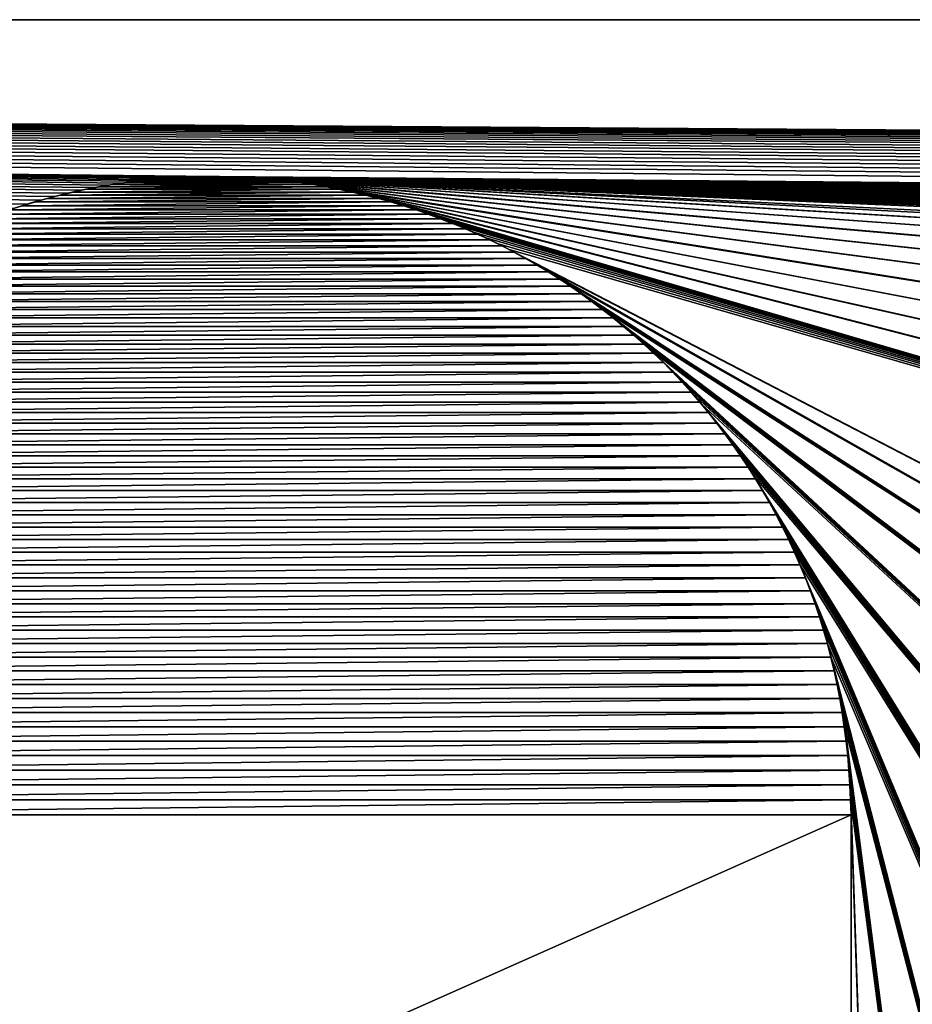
# Model space of a CAD drawing. Header units: metres. Extents: x -205 to 205, y -104 to 104.
# Tile 580 of 656: x -67 to -59, y 66 to 75. Entities that reach past the tile are written whole.
import ezdxf

# ---------------------------------------------------------------- set-up
doc = ezdxf.new("R2010")
doc.units = ezdxf.units.M
doc.layers.add('solid_01_2-CONSUMER_EHM_BOX_SW0001', color=7, linetype='CONTINUOUS')

msp = doc.modelspace()

# ---------------------------------------------------------------- linework, layer by layer
at = {"layer": 'solid_01_2-CONSUMER_EHM_BOX_SW0001'}
for points in [[(-200.010849, -74.958488), (-200.010773, 75.041512), (-0.010778, 75.04142)], [(-0.010849, -74.95858), (-200.010849, -74.958488), (-0.010778, 75.04142)], [(-0.010778, 75.04142, 1.5), (-0.010778, 75.04142), (-200.010773, 75.041512)], [(-0.010778, 75.04142, 1.5), (-200.010773, 75.041512), (-200.010773, 75.041512, 1.5)], [(-0.092699, 73.660339, 1.5), (-0.010778, 75.04142, 1.5), (-200.010773, 75.041512, 1.5)], [(-65.592697, 73.66037, 1.5), (-65.472809, 73.660767, 1.5), (-200.010773, 75.041512, 1.5)], [(-65.712799, 73.657394, 1.5), (-65.592697, 73.66037, 1.5), (-200.010773, 75.041512, 1.5)], [(-65.833015, 73.651825, 1.5), (-65.712799, 73.657394, 1.5), (-200.010773, 75.041512, 1.5)], [(-65.953247, 73.643661, 1.5), (-65.833015, 73.651825, 1.5), (-200.010773, 75.041512, 1.5)], [(-66.073395, 73.632919, 1.5), (-65.953247, 73.643661, 1.5), (-200.010773, 75.041512, 1.5)], [(-66.193352, 73.619576, 1.5), (-66.073395, 73.632919, 1.5), (-200.010773, 75.041512, 1.5)], [(-66.313034, 73.603653, 1.5), (-66.193352, 73.619576, 1.5), (-200.010773, 75.041512, 1.5)], [(-66.432327, 73.585129, 1.5), (-66.313034, 73.603653, 1.5), (-200.010773, 75.041512, 1.5)], [(-66.551147, 73.564018, 1.5), (-66.432327, 73.585129, 1.5), (-200.010773, 75.041512, 1.5)], [(-66.669388, 73.540306, 1.5), (-66.551147, 73.564018, 1.5), (-200.010773, 75.041512, 1.5)], [(-66.786957, 73.514008, 1.5), (-66.669388, 73.540306, 1.5), (-200.010773, 75.041512, 1.5)], [(-66.904366, 73.484962, 1.5), (-66.786957, 73.514008, 1.5), (-200.010773, 75.041512, 1.5)], [(-67.022049, 73.453064, 1.5), (-66.904366, 73.484962, 1.5), (-200.010773, 75.041512, 1.5)], [(-67.13974, 73.418419, 1.5), (-67.022049, 73.453064, 1.5), (-200.010773, 75.041512, 1.5)], [(-67.257187, 73.381111, 1.5), (-67.13974, 73.418419, 1.5), (-200.010773, 75.041512, 1.5)], [(-0.212802, 73.657364, 1.5), (-0.092699, 73.660339, 1.5), (-200.010773, 75.041512, 1.5)], [(-0.333018, 73.651794, 1.5), (-0.212802, 73.657364, 1.5), (-200.010773, 75.041512, 1.5)], [(-0.453247, 73.643631, 1.5), (-0.333018, 73.651794, 1.5), (-200.010773, 75.041512, 1.5)], [(-0.573391, 73.632889, 1.5), (-0.453247, 73.643631, 1.5), (-200.010773, 75.041512, 1.5)], [(-0.693352, 73.619545, 1.5), (-0.573391, 73.632889, 1.5), (-200.010773, 75.041512, 1.5)], [(-0.813032, 73.603622, 1.5), (-0.693352, 73.619545, 1.5), (-200.010773, 75.041512, 1.5)], [(-0.93233, 73.585098, 1.5), (-0.813032, 73.603622, 1.5), (-200.010773, 75.041512, 1.5)], [(-1.051149, 73.563988, 1.5), (-0.93233, 73.585098, 1.5), (-200.010773, 75.041512, 1.5)], [(-1.169391, 73.540276, 1.5), (-1.051149, 73.563988, 1.5), (-200.010773, 75.041512, 1.5)], [(-1.286956, 73.513977, 1.5), (-1.169391, 73.540276, 1.5), (-200.010773, 75.041512, 1.5)], [(-1.404369, 73.484924, 1.5), (-1.286956, 73.513977, 1.5), (-200.010773, 75.041512, 1.5)], [(-1.522048, 73.453033, 1.5), (-1.404369, 73.484924, 1.5), (-200.010773, 75.041512, 1.5)], [(-1.639738, 73.418388, 1.5), (-1.522048, 73.453033, 1.5), (-200.010773, 75.041512, 1.5)], [(-1.757186, 73.381081, 1.5), (-1.639738, 73.418388, 1.5), (-200.010773, 75.041512, 1.5)], [(-1.874135, 73.341225, 1.5), (-1.757186, 73.381081, 1.5), (-200.010773, 75.041512, 1.5)], [(-1.99033, 73.298897, 1.5), (-1.874135, 73.341225, 1.5), (-200.010773, 75.041512, 1.5)], [(-2.105517, 73.254196, 1.5), (-1.99033, 73.298897, 1.5), (-200.010773, 75.041512, 1.5)], [(-2.21944, 73.207222, 1.5), (-2.105517, 73.254196, 1.5), (-200.010773, 75.041512, 1.5)], [(-2.331845, 73.158073, 1.5), (-2.21944, 73.207222, 1.5), (-200.010773, 75.041512, 1.5)], [(-2.442476, 73.106827, 1.5), (-2.331845, 73.158073, 1.5), (-200.010773, 75.041512, 1.5)], [(-2.442476, 73.106827, 1.5), (-200.010773, 75.041512, 1.5), (-65.472809, 73.660767, 1.5)], [(-66.390846, 73.590034, 1.571667), (-66.313034, 73.603653, 1.5), (-66.432327, 73.585129, 1.5)], [(-66.390846, 73.590034, 1.571667), (-66.273384, 73.60746, 1.571667), (-66.313034, 73.603653, 1.5)], [(-66.390846, 73.590034, 1.571667), (-64.748177, 73.60746, 1.571667), (-66.273384, 73.60746, 1.571667)], [(-66.390846, 73.590034, 1.571667), (-64.630707, 73.590034, 1.571667), (-64.748177, 73.60746, 1.571667)], [(-66.273384, 73.60746, 1.571667), (-66.193352, 73.619576, 1.5), (-66.313034, 73.603653, 1.5)], [(-66.273384, 73.60746, 1.571667), (-66.155663, 73.622482, 1.571667), (-66.193352, 73.619576, 1.5)], [(-66.273384, 73.60746, 1.571667), (-64.865898, 73.622482, 1.571667), (-66.155663, 73.622482, 1.571667)], [(-66.273384, 73.60746, 1.571667), (-64.748177, 73.60746, 1.571667), (-64.865898, 73.622482, 1.571667)], [(-66.155663, 73.622482, 1.571667), (-66.073395, 73.632919, 1.5), (-66.193352, 73.619576, 1.5)], [(-66.155663, 73.622482, 1.571667), (-66.037842, 73.635086, 1.571667), (-66.073395, 73.632919, 1.5)], [(-66.155663, 73.622482, 1.571667), (-64.983711, 73.635078, 1.571667), (-66.037842, 73.635086, 1.571667)], [(-66.155663, 73.622482, 1.571667), (-64.865898, 73.622482, 1.571667), (-64.983711, 73.635078, 1.571667)], [(-66.037842, 73.635086, 1.571667), (-65.953247, 73.643661, 1.5), (-66.073395, 73.632919, 1.5)], [(-66.037842, 73.635086, 1.571667), (-65.92009, 73.645218, 1.571667), (-65.953247, 73.643661, 1.5)], [(-66.037842, 73.635086, 1.571667), (-65.101463, 73.645218, 1.571667), (-65.92009, 73.645218, 1.571667)], [(-66.037842, 73.635086, 1.571667), (-64.983711, 73.635078, 1.571667), (-65.101463, 73.645218, 1.571667)], [(-65.92009, 73.645218, 1.571667), (-65.833015, 73.651825, 1.5), (-65.953247, 73.643661, 1.5)], [(-65.92009, 73.645218, 1.571667), (-65.802567, 73.652863, 1.571667), (-65.833015, 73.651825, 1.5)], [(-65.92009, 73.645218, 1.571667), (-65.218994, 73.652863, 1.571667), (-65.802567, 73.652863, 1.571667)], [(-65.92009, 73.645218, 1.571667), (-65.101463, 73.645218, 1.571667), (-65.218994, 73.652863, 1.571667)], [(-65.802567, 73.652863, 1.571667), (-65.712799, 73.657394, 1.5), (-65.833015, 73.651825, 1.5)], [(-65.802567, 73.652863, 1.571667), (-65.685417, 73.657997, 1.571667), (-65.712799, 73.657394, 1.5)], [(-65.802567, 73.652863, 1.571667), (-65.336136, 73.657997, 1.571667), (-65.685417, 73.657997, 1.571667)], [(-65.802567, 73.652863, 1.571667), (-65.218994, 73.652863, 1.571667), (-65.336136, 73.657997, 1.571667)], [(-65.685417, 73.657997, 1.571667), (-65.592697, 73.66037, 1.5), (-65.712799, 73.657394, 1.5)], [(-65.685417, 73.657997, 1.571667), (-65.568825, 73.660568, 1.571667), (-65.592697, 73.66037, 1.5)], [(-65.685417, 73.657997, 1.571667), (-65.452736, 73.660568, 1.571667), (-65.568825, 73.660568, 1.571667)], [(-65.685417, 73.657997, 1.571667), (-65.336136, 73.657997, 1.571667), (-65.452736, 73.660568, 1.571667)], [(-65.568825, 73.660568, 1.571667), (-65.472809, 73.660767, 1.5), (-65.592697, 73.66037, 1.5)], [(-65.568825, 73.660568, 1.571667), (-65.452736, 73.660568, 1.571667), (-65.472809, 73.660767, 1.5)], [(-65.472809, 73.660767, 1.5), (-2.551079, 73.053596, 1.5), (-2.442476, 73.106827, 1.5)], [(-65.452736, 73.660568, 1.571667), (-65.352745, 73.658562, 1.5), (-65.472809, 73.660767, 1.5)], [(-2.658193, 72.997963, 1.5), (-2.551079, 73.053596, 1.5), (-65.472809, 73.660767, 1.5)], [(-2.764417, 72.939575, 1.5), (-2.658193, 72.997963, 1.5), (-65.472809, 73.660767, 1.5)], [(-2.869579, 72.878616, 1.5), (-2.764417, 72.939575, 1.5), (-65.472809, 73.660767, 1.5)], [(-2.973507, 72.815292, 1.5), (-2.869579, 72.878616, 1.5), (-65.472809, 73.660767, 1.5)], [(-3.076029, 72.749786, 1.5), (-2.973507, 72.815292, 1.5), (-65.472809, 73.660767, 1.5)], [(-3.176973, 72.682289, 1.5), (-3.076029, 72.749786, 1.5), (-65.472809, 73.660767, 1.5)], [(-3.276168, 72.612999, 1.5), (-3.176973, 72.682289, 1.5), (-65.472809, 73.660767, 1.5)], [(-3.276168, 72.612999, 1.5), (-65.472809, 73.660767, 1.5), (-65.352745, 73.658562, 1.5)], [(-65.452736, 73.660568, 1.571667), (-65.336136, 73.657997, 1.571667), (-65.352745, 73.658562, 1.5)], [(-65.336136, 73.657997, 1.571667), (-65.232178, 73.65374, 1.5), (-65.352745, 73.658562, 1.5)], [(-65.352745, 73.658562, 1.5), (-3.373442, 72.542099, 1.5), (-3.276168, 72.612999, 1.5)], [(-3.468624, 72.469795, 1.5), (-3.373442, 72.542099, 1.5), (-65.352745, 73.658562, 1.5)], [(-3.561542, 72.396263, 1.5), (-3.468624, 72.469795, 1.5), (-65.352745, 73.658562, 1.5)], [(-3.652024, 72.321709, 1.5), (-3.561542, 72.396263, 1.5), (-65.352745, 73.658562, 1.5)], [(-3.740268, 72.245697, 1.5), (-3.652024, 72.321709, 1.5), (-65.352745, 73.658562, 1.5)], [(-3.826578, 72.167786, 1.5), (-3.740268, 72.245697, 1.5), (-65.352745, 73.658562, 1.5)], [(-3.924804, 72.074646, 1.5), (-3.826578, 72.167786, 1.5), (-65.352745, 73.658562, 1.5)], [(-4.02035, 71.979324, 1.5), (-3.924804, 72.074646, 1.5), (-65.352745, 73.658562, 1.5)], [(-4.113188, 71.882027, 1.5), (-4.02035, 71.979324, 1.5), (-65.352745, 73.658562, 1.5)], [(-4.203294, 71.782982, 1.5), (-4.113188, 71.882027, 1.5), (-65.352745, 73.658562, 1.5)], [(-4.290642, 71.682404, 1.5), (-4.203294, 71.782982, 1.5), (-65.352745, 73.658562, 1.5)], [(-4.375207, 71.580521, 1.5), (-4.290642, 71.682404, 1.5), (-65.352745, 73.658562, 1.5)], [(-4.456963, 71.477547, 1.5), (-4.375207, 71.580521, 1.5), (-65.352745, 73.658562, 1.5)], [(-4.535885, 71.373657, 1.5), (-4.456963, 71.477547, 1.5), (-65.352745, 73.658562, 1.5)], [(-4.535885, 71.373657, 1.5), (-65.352745, 73.658562, 1.5), (-65.232178, 73.65374, 1.5)], [(-65.336136, 73.657997, 1.571667), (-65.218994, 73.652863, 1.571667), (-65.232178, 73.65374, 1.5)], [(-36.337765, 71.934471, 1.5), (-65.232178, 73.65374, 1.5), (-65.111282, 73.646324, 1.5)], [(-65.218994, 73.652863, 1.571667), (-65.111282, 73.646324, 1.5), (-65.232178, 73.65374, 1.5)], [(-65.232178, 73.65374, 1.5), (-4.611973, 71.268272, 1.5), (-4.535885, 71.373657, 1.5)], [(-4.68525, 71.161255, 1.5), (-4.611973, 71.268272, 1.5), (-65.232178, 73.65374, 1.5)], [(-4.68525, 71.161255, 1.5), (-65.232178, 73.65374, 1.5), (-30.76078, 72.160881, 1.5)], [(-34.76078, 72.160881, 1.5), (-30.76078, 72.160881, 1.5), (-65.232178, 73.65374, 1.5)], [(-35.560459, 72.103584, 1.5), (-34.76078, 72.160881, 1.5), (-65.232178, 73.65374, 1.5)], [(-36.337765, 71.934471, 1.5), (-35.560459, 72.103584, 1.5), (-65.232178, 73.65374, 1.5)], [(-65.218994, 73.652863, 1.571667), (-65.101463, 73.645218, 1.571667), (-65.111282, 73.646324, 1.5)], [(-37.090092, 71.654472, 1.5), (-65.111282, 73.646324, 1.5), (-64.990211, 73.636307, 1.5)], [(-65.101463, 73.645218, 1.571667), (-64.990211, 73.636307, 1.5), (-65.111282, 73.646324, 1.5)], [(-37.090092, 71.654472, 1.5), (-36.337765, 71.934471, 1.5), (-65.111282, 73.646324, 1.5)], [(-65.101463, 73.645218, 1.571667), (-64.983711, 73.635078, 1.571667), (-64.990211, 73.636307, 1.5)], [(-37.794292, 71.270996, 1.5), (-64.990211, 73.636307, 1.5), (-64.869156, 73.623703, 1.5)], [(-64.983711, 73.635078, 1.571667), (-64.869156, 73.623703, 1.5), (-64.990211, 73.636307, 1.5)], [(-37.794292, 71.270996, 1.5), (-37.090092, 71.654472, 1.5), (-64.990211, 73.636307, 1.5)], [(-64.983711, 73.635078, 1.571667), (-64.865898, 73.622482, 1.571667), (-64.869156, 73.623703, 1.5)], [(-38.436592, 70.792259, 1.5), (-64.869156, 73.623703, 1.5), (-64.748268, 73.608528, 1.5)], [(-64.865898, 73.622482, 1.571667), (-64.748268, 73.608528, 1.5), (-64.869156, 73.623703, 1.5)], [(-38.436592, 70.792259, 1.5), (-37.794292, 71.270996, 1.5), (-64.869156, 73.623703, 1.5)], [(-64.865898, 73.622482, 1.571667), (-64.748177, 73.60746, 1.571667), (-64.748268, 73.608528, 1.5)], [(-39.005428, 70.224419, 1.5), (-64.748268, 73.608528, 1.5), (-64.627724, 73.590775, 1.5)], [(-64.630707, 73.590034, 1.571667), (-64.627724, 73.590775, 1.5), (-64.748268, 73.608528, 1.5)], [(-39.005428, 70.224419, 1.5), (-38.436592, 70.792259, 1.5), (-64.748268, 73.608528, 1.5)], [(-64.748177, 73.60746, 1.571667), (-64.630707, 73.590034, 1.571667), (-64.748268, 73.608528, 1.5)], [(-66.854927, 73.496925, 1.571667), (-66.786957, 73.514008, 1.5), (-66.904366, 73.484962, 1.5)], [(-66.854927, 73.496925, 1.571667), (-66.740097, 73.523651, 1.571667), (-66.786957, 73.514008, 1.5)], [(-66.854927, 73.496925, 1.571667), (-64.281464, 73.523651, 1.571667), (-66.740097, 73.523651, 1.571667)], [(-66.854927, 73.496925, 1.571667), (-64.166634, 73.496918, 1.571667), (-64.281464, 73.523651, 1.571667)], [(-66.740097, 73.523651, 1.571667), (-66.669388, 73.540306, 1.5), (-66.786957, 73.514008, 1.5)], [(-66.740097, 73.523651, 1.571667), (-66.624367, 73.548096, 1.571667), (-66.669388, 73.540306, 1.5)], [(-66.740097, 73.523651, 1.571667), (-64.397194, 73.548096, 1.571667), (-66.624367, 73.548096, 1.571667)], [(-66.740097, 73.523651, 1.571667), (-64.281464, 73.523651, 1.571667), (-64.397194, 73.548096, 1.571667)], [(-66.624367, 73.548096, 1.571667), (-66.551147, 73.564018, 1.5), (-66.669388, 73.540306, 1.5)], [(-66.624367, 73.548096, 1.571667), (-66.507896, 73.570236, 1.571667), (-66.551147, 73.564018, 1.5)], [(-66.624367, 73.548096, 1.571667), (-64.513664, 73.570236, 1.571667), (-66.507896, 73.570236, 1.571667)], [(-66.624367, 73.548096, 1.571667), (-64.397194, 73.548096, 1.571667), (-64.513664, 73.570236, 1.571667)], [(-66.507896, 73.570236, 1.571667), (-66.432327, 73.585129, 1.5), (-66.551147, 73.564018, 1.5)], [(-66.507896, 73.570236, 1.571667), (-66.390846, 73.590034, 1.571667), (-66.432327, 73.585129, 1.5)], [(-66.507896, 73.570236, 1.571667), (-64.630707, 73.590034, 1.571667), (-66.390846, 73.590034, 1.571667)], [(-66.507896, 73.570236, 1.571667), (-64.513664, 73.570236, 1.571667), (-64.630707, 73.590034, 1.571667)], [(-64.630707, 73.590034, 1.571667), (-64.513664, 73.570236, 1.571667), (-64.627724, 73.590775, 1.5)], [(-39.485622, 69.582291, 1.5), (-64.627724, 73.590775, 1.5), (-64.50769, 73.570457, 1.5)], [(-64.513664, 73.570236, 1.571667), (-64.50769, 73.570457, 1.5), (-64.627724, 73.590775, 1.5)], [(-39.485622, 69.582291, 1.5), (-39.005428, 70.224419, 1.5), (-64.627724, 73.590775, 1.5)], [(-64.513664, 73.570236, 1.571667), (-64.397194, 73.548096, 1.571667), (-64.50769, 73.570457, 1.5)], [(-64.397194, 73.548096, 1.571667), (-64.388344, 73.547585, 1.5), (-64.50769, 73.570457, 1.5)], [(-39.485622, 69.582291, 1.5), (-64.50769, 73.570457, 1.5), (-64.388344, 73.547585, 1.5)], [(-64.397194, 73.548096, 1.571667), (-64.281464, 73.523651, 1.571667), (-64.388344, 73.547585, 1.5)], [(-39.870773, 68.877373, 1.5), (-64.388344, 73.547585, 1.5), (-64.269844, 73.522163, 1.5)], [(-64.281464, 73.523651, 1.571667), (-64.269844, 73.522163, 1.5), (-64.388344, 73.547585, 1.5)], [(-64.388344, 73.547585, 1.5), (-39.870773, 68.877373, 1.5), (-39.485622, 69.582291, 1.5)], [(-64.281464, 73.523651, 1.571667), (-64.166634, 73.496918, 1.571667), (-64.269844, 73.522163, 1.5)], [(-40.152393, 68.123253, 1.5), (-64.269844, 73.522163, 1.5), (-64.152367, 73.494194, 1.5)], [(-64.166634, 73.496918, 1.571667), (-64.152367, 73.494194, 1.5), (-64.269844, 73.522163, 1.5)], [(-40.152393, 68.123253, 1.5), (-39.870773, 68.877373, 1.5), (-64.269844, 73.522163, 1.5)], [(-67.192421, 73.403351, 1.571667), (-67.081253, 73.436745, 1.571667), (-67.13974, 73.418419, 1.5)], [(-67.192421, 73.403351, 1.571667), (-63.940308, 73.436745, 1.571667), (-67.081253, 73.436745, 1.571667)], [(-67.192421, 73.403351, 1.571667), (-63.829136, 73.403351, 1.571667), (-63.940308, 73.436745, 1.571667)], [(-67.081253, 73.436745, 1.571667), (-67.022049, 73.453064, 1.5), (-67.13974, 73.418419, 1.5)], [(-67.081253, 73.436745, 1.571667), (-66.968697, 73.467941, 1.571667), (-67.022049, 73.453064, 1.5)], [(-67.081253, 73.436745, 1.571667), (-64.052856, 73.467941, 1.571667), (-66.968697, 73.467941, 1.571667)], [(-67.081253, 73.436745, 1.571667), (-63.940308, 73.436745, 1.571667), (-64.052856, 73.467941, 1.571667)], [(-66.968697, 73.467941, 1.571667), (-66.904366, 73.484962, 1.5), (-67.022049, 73.453064, 1.5)], [(-66.968697, 73.467941, 1.571667), (-66.854927, 73.496925, 1.571667), (-66.904366, 73.484962, 1.5)], [(-66.968697, 73.467941, 1.571667), (-64.166634, 73.496918, 1.571667), (-66.854927, 73.496925, 1.571667)], [(-66.968697, 73.467941, 1.571667), (-64.052856, 73.467941, 1.571667), (-64.166634, 73.496918, 1.571667)], [(-64.166634, 73.496918, 1.571667), (-64.052856, 73.467941, 1.571667), (-64.152367, 73.494194, 1.5)], [(-40.32254, 67.343719, 1.5), (-64.152367, 73.494194, 1.5), (-64.035324, 73.463478, 1.5)], [(-64.052856, 73.467941, 1.571667), (-64.035324, 73.463478, 1.5), (-64.152367, 73.494194, 1.5)], [(-40.32254, 67.343719, 1.5), (-40.152393, 68.123253, 1.5), (-64.152367, 73.494194, 1.5)], [(-64.052856, 73.467941, 1.571667), (-63.940308, 73.436745, 1.571667), (-64.035324, 73.463478, 1.5)], [(-40.32254, 67.343719, 1.5), (-64.035324, 73.463478, 1.5), (-63.918179, 73.429855, 1.5)], [(-63.940308, 73.436745, 1.571667), (-63.918179, 73.429855, 1.5), (-64.035324, 73.463478, 1.5)], [(-63.940308, 73.436745, 1.571667), (-63.829136, 73.403351, 1.571667), (-63.918179, 73.429855, 1.5)], [(-40.380226, 66.541435, 1.5), (-63.918179, 73.429855, 1.5), (-63.801186, 73.393463, 1.5)], [(-63.829136, 73.403351, 1.571667), (-63.801186, 73.393463, 1.5), (-63.918179, 73.429855, 1.5)], [(-40.380226, 66.541435, 1.5), (-40.32254, 67.343719, 1.5), (-63.918179, 73.429855, 1.5)], [(-67.412209, 73.329468, 1.571667), (-63.71907, 73.367668, 1.571667), (-67.30249, 73.367668, 1.571667)], [(-67.412209, 73.329468, 1.571667), (-63.609352, 73.329468, 1.571667), (-63.71907, 73.367668, 1.571667)], [(-67.30249, 73.367668, 1.571667), (-67.192421, 73.403351, 1.571667), (-67.257187, 73.381111, 1.5)], [(-67.30249, 73.367668, 1.571667), (-63.829136, 73.403351, 1.571667), (-67.192421, 73.403351, 1.571667)], [(-67.30249, 73.367668, 1.571667), (-63.71907, 73.367668, 1.571667), (-63.829136, 73.403351, 1.571667)], [(-67.192421, 73.403351, 1.571667), (-67.13974, 73.418419, 1.5), (-67.257187, 73.381111, 1.5)], [(-63.829136, 73.403351, 1.571667), (-63.71907, 73.367668, 1.571667), (-63.801186, 73.393463, 1.5)], [(-40.380226, 66.541435, 1.5), (-63.801186, 73.393463, 1.5), (-63.684593, 73.354424, 1.5)], [(-63.71907, 73.367668, 1.571667), (-63.684593, 73.354424, 1.5), (-63.801186, 73.393463, 1.5)], [(-63.71907, 73.367668, 1.571667), (-63.609352, 73.329468, 1.571667), (-63.684593, 73.354424, 1.5)], [(-40.380226, 66.541435, 1.5), (-63.684593, 73.354424, 1.5), (-63.568653, 73.312866, 1.5)], [(-63.609352, 73.329468, 1.571667), (-63.568653, 73.312866, 1.5), (-63.684593, 73.354424, 1.5)], [(-67.630234, 73.245712, 1.571667), (-63.500065, 73.288795, 1.571667), (-67.521492, 73.288795, 1.571667)], [(-67.630234, 73.245712, 1.571667), (-63.391327, 73.245705, 1.571667), (-63.500065, 73.288795, 1.571667)], [(-67.521492, 73.288795, 1.571667), (-63.609352, 73.329468, 1.571667), (-67.412209, 73.329468, 1.571667)], [(-67.521492, 73.288795, 1.571667), (-63.500065, 73.288795, 1.571667), (-63.609352, 73.329468, 1.571667)], [(-63.609352, 73.329468, 1.571667), (-63.500065, 73.288795, 1.571667), (-63.568653, 73.312866, 1.5)], [(-40.380226, 66.541435, 1.5), (-63.568653, 73.312866, 1.5), (-63.453613, 73.268921, 1.5)], [(-63.500065, 73.288795, 1.571667), (-63.453613, 73.268921, 1.5), (-63.568653, 73.312866, 1.5)], [(-63.500065, 73.288795, 1.571667), (-63.391327, 73.245705, 1.571667), (-63.453613, 73.268921, 1.5)], [(-40.380226, 66.541435, 1.5), (-63.453613, 73.268921, 1.5), (-63.339733, 73.222702, 1.5)], [(-63.391327, 73.245705, 1.571667), (-63.339733, 73.222702, 1.5), (-63.453613, 73.268921, 1.5)], [(-67.845612, 73.152504, 1.571667), (-63.283249, 73.200256, 1.571667), (-67.738304, 73.200264, 1.571667)], [(-67.845612, 73.152504, 1.571667), (-63.175949, 73.152504, 1.571667), (-63.283249, 73.200256, 1.571667)], [(-67.738304, 73.200264, 1.571667), (-63.391327, 73.245705, 1.571667), (-67.630234, 73.245712, 1.571667)], [(-67.738304, 73.200264, 1.571667), (-63.283249, 73.200256, 1.571667), (-63.391327, 73.245705, 1.571667)], [(-63.391327, 73.245705, 1.571667), (-63.283249, 73.200256, 1.571667), (-63.339733, 73.222702, 1.5)], [(-40.380226, 66.541435, 1.5), (-63.339733, 73.222702, 1.5), (-63.227253, 73.174339, 1.5)], [(-63.283249, 73.200256, 1.571667), (-63.227253, 73.174339, 1.5), (-63.339733, 73.222702, 1.5)], [(-63.283249, 73.200256, 1.571667), (-63.175949, 73.152504, 1.571667), (-63.227253, 73.174339, 1.5)], [(-40.380226, 66.541435, 1.5), (-63.227253, 73.174339, 1.5), (-63.116432, 73.123962, 1.5)], [(-63.175949, 73.152504, 1.571667), (-63.116432, 73.123962, 1.5), (-63.227253, 73.174339, 1.5)], [(-68.057434, 73.050293, 1.571667), (-63.069534, 73.102493, 1.571667), (-67.952026, 73.102493, 1.571667)], [(-68.057434, 73.050293, 1.571667), (-62.964127, 73.050285, 1.571667), (-63.069534, 73.102493, 1.571667)], [(-67.952026, 73.102493, 1.571667), (-63.175949, 73.152504, 1.571667), (-67.845612, 73.152504, 1.571667)], [(-67.952026, 73.102493, 1.571667), (-63.069534, 73.102493, 1.571667), (-63.175949, 73.152504, 1.571667)], [(-63.175949, 73.152504, 1.571667), (-63.069534, 73.102493, 1.571667), (-63.116432, 73.123962, 1.5)], [(-40.380226, 66.541435, 1.5), (-63.116432, 73.123962, 1.5), (-63.007515, 73.071701, 1.5)], [(-63.069534, 73.102493, 1.571667), (-63.007515, 73.071701, 1.5), (-63.116432, 73.123962, 1.5)], [(-63.069534, 73.102493, 1.571667), (-62.964127, 73.050285, 1.571667), (-63.007515, 73.071701, 1.5)], [(-68.264786, 72.939507, 1.571667), (-62.859833, 72.995941, 1.571667), (-68.161728, 72.995941, 1.571667)], [(-68.264786, 72.939507, 1.571667), (-62.756771, 72.939499, 1.571667), (-62.859833, 72.995941, 1.571667)], [(-68.161728, 72.995941, 1.571667), (-62.964127, 73.050285, 1.571667), (-68.057434, 73.050293, 1.571667)], [(-68.161728, 72.995941, 1.571667), (-62.859833, 72.995941, 1.571667), (-62.964127, 73.050285, 1.571667)], [(-40.380226, 66.541435, 1.5), (-63.007515, 73.071701, 1.5), (-62.900753, 73.01767, 1.5)], [(-62.964127, 73.050285, 1.571667), (-62.900753, 73.01767, 1.5), (-63.007515, 73.071701, 1.5)], [(-62.964127, 73.050285, 1.571667), (-62.859833, 72.995941, 1.571667), (-62.900753, 73.01767, 1.5)], [(-41.720608, 62.028534, 1.5), (-62.900753, 73.01767, 1.5), (-62.795696, 72.961456, 1.5)], [(-62.859833, 72.995941, 1.571667), (-62.795696, 72.961456, 1.5), (-62.900753, 73.01767, 1.5)], [(-41.720608, 62.028534, 1.5), (-40.380226, 66.541435, 1.5), (-62.900753, 73.01767, 1.5)], [(-62.859833, 72.995941, 1.571667), (-62.756771, 72.939499, 1.571667), (-62.795696, 72.961456, 1.5)], [(-68.366501, 72.881035, 1.571667), (-62.756771, 72.939499, 1.571667), (-68.264786, 72.939507, 1.571667)], [(-68.366501, 72.881035, 1.571667), (-62.655056, 72.881027, 1.571667), (-62.756771, 72.939499, 1.571667)], [(-41.720608, 62.028534, 1.5), (-62.795696, 72.961456, 1.5), (-62.691803, 72.902672, 1.5)], [(-62.756771, 72.939499, 1.571667), (-62.691803, 72.902672, 1.5), (-62.795696, 72.961456, 1.5)], [(-62.756771, 72.939499, 1.571667), (-62.655056, 72.881027, 1.571667), (-62.691803, 72.902672, 1.5)], [(-68.565445, 72.758202, 1.571667), (-62.456112, 72.758202, 1.571667), (-62.554798, 72.82058, 1.571667)], [(-68.565445, 72.758202, 1.571667), (-62.554798, 72.82058, 1.571667), (-68.466759, 72.82058, 1.571667)], [(-68.466759, 72.82058, 1.571667), (-62.655056, 72.881027, 1.571667), (-68.366501, 72.881035, 1.571667)], [(-68.466759, 72.82058, 1.571667), (-62.554798, 72.82058, 1.571667), (-62.655056, 72.881027, 1.571667)], [(-43.780563, 62.172272, 1.5), (-62.691803, 72.902672, 1.5), (-62.589199, 72.841484, 1.5)], [(-62.655056, 72.881027, 1.571667), (-62.589199, 72.841484, 1.5), (-62.691803, 72.902672, 1.5)], [(-43.780563, 62.172272, 1.5), (-41.720608, 62.028534, 1.5), (-62.691803, 72.902672, 1.5)], [(-62.655056, 72.881027, 1.571667), (-62.554798, 72.82058, 1.571667), (-62.589199, 72.841484, 1.5)], [(-43.780563, 62.172272, 1.5), (-62.589199, 72.841484, 1.5), (-62.487999, 72.778084, 1.5)], [(-62.554798, 72.82058, 1.571667), (-62.487999, 72.778084, 1.5), (-62.589199, 72.841484, 1.5)], [(-62.554798, 72.82058, 1.571667), (-62.456112, 72.758202, 1.571667), (-62.487999, 72.778084, 1.5)], [(-68.662445, 72.693954, 1.571667), (-62.359116, 72.693954, 1.571667), (-62.456112, 72.758202, 1.571667)], [(-68.662445, 72.693954, 1.571667), (-62.456112, 72.758202, 1.571667), (-68.565445, 72.758202, 1.571667)], [(-45.84354, 62.080685, 1.5), (-62.487999, 72.778084, 1.5), (-62.388329, 72.712646, 1.5)], [(-62.456112, 72.758202, 1.571667), (-62.388329, 72.712646, 1.5), (-62.487999, 72.778084, 1.5)], [(-45.84354, 62.080685, 1.5), (-43.780563, 62.172272, 1.5), (-62.487999, 72.778084, 1.5)], [(-62.456112, 72.758202, 1.571667), (-62.359116, 72.693954, 1.571667), (-62.388329, 72.712646, 1.5)], [(-68.757645, 72.627892, 1.571667), (-62.359116, 72.693954, 1.571667), (-68.662445, 72.693954, 1.571667)], [(-68.757645, 72.627892, 1.571667), (-62.263912, 72.627892, 1.571667), (-62.359116, 72.693954, 1.571667)], [(-45.84354, 62.080685, 1.5), (-62.388329, 72.712646, 1.5), (-62.29031, 72.64534, 1.5)], [(-62.359116, 72.693954, 1.571667), (-62.29031, 72.64534, 1.5), (-62.388329, 72.712646, 1.5)], [(-62.359116, 72.693954, 1.571667), (-62.263912, 72.627892, 1.571667), (-62.29031, 72.64534, 1.5)], [(-68.851593, 72.559708, 1.571667), (-62.263912, 72.627892, 1.571667), (-68.757645, 72.627892, 1.571667)], [(-68.851593, 72.559708, 1.571667), (-62.169968, 72.559708, 1.571667), (-62.263912, 72.627892, 1.571667)], [(-45.84354, 62.080685, 1.5), (-62.29031, 72.64534, 1.5), (-62.194061, 72.576355, 1.5)], [(-62.263912, 72.627892, 1.571667), (-62.194061, 72.576355, 1.5), (-62.29031, 72.64534, 1.5)], [(-62.263912, 72.627892, 1.571667), (-62.169968, 72.559708, 1.571667), (-62.194061, 72.576355, 1.5)], [(-45.84354, 62.080685, 1.5), (-62.194061, 72.576355, 1.5), (-62.099705, 72.505859, 1.5)], [(-62.169968, 72.559708, 1.571667), (-62.099705, 72.505859, 1.5), (-62.194061, 72.576355, 1.5)], [(-69.036598, 72.416534, 1.571667), (-62.076946, 72.489235, 1.571667), (-68.944611, 72.489235, 1.571667)], [(-69.036598, 72.416534, 1.571667), (-61.984959, 72.416534, 1.571667), (-62.076946, 72.489235, 1.571667)], [(-68.944611, 72.489235, 1.571667), (-62.076946, 72.489235, 1.571667), (-62.169968, 72.559708, 1.571667)], [(-68.944611, 72.489235, 1.571667), (-62.169968, 72.559708, 1.571667), (-68.851593, 72.559708, 1.571667)], [(-62.169968, 72.559708, 1.571667), (-62.076946, 72.489235, 1.571667), (-62.099705, 72.505859, 1.5)], [(-47.890881, 61.752686, 1.5), (-62.099705, 72.505859, 1.5), (-62.007362, 72.434036, 1.5)], [(-62.076946, 72.489235, 1.571667), (-62.007362, 72.434036, 1.5), (-62.099705, 72.505859, 1.5)], [(-47.890881, 61.752686, 1.5), (-45.84354, 62.080685, 1.5), (-62.099705, 72.505859, 1.5)], [(-62.076946, 72.489235, 1.571667), (-61.984959, 72.416534, 1.571667), (-62.007362, 72.434036, 1.5)], [(-69.127441, 72.341675, 1.571667), (-61.984959, 72.416534, 1.571667), (-69.036598, 72.416534, 1.571667)], [(-69.127441, 72.341675, 1.571667), (-61.894119, 72.341675, 1.571667), (-61.984959, 72.416534, 1.571667)], [(-47.890881, 61.752686, 1.5), (-62.007362, 72.434036, 1.5), (-61.917156, 72.361061, 1.5)], [(-61.984959, 72.416534, 1.571667), (-61.917156, 72.361061, 1.5), (-62.007362, 72.434036, 1.5)], [(-61.984959, 72.416534, 1.571667), (-61.894119, 72.341675, 1.571667), (-61.917156, 72.361061, 1.5)], [(-69.217026, 72.264732, 1.571667), (-61.894119, 72.341675, 1.571667), (-69.127441, 72.341675, 1.571667)], [(-69.217026, 72.264732, 1.571667), (-61.804531, 72.264725, 1.571667), (-61.894119, 72.341675, 1.571667)], [(-47.890881, 61.752686, 1.5), (-61.917156, 72.361061, 1.5), (-61.829208, 72.287117, 1.5)], [(-61.894119, 72.341675, 1.571667), (-61.829208, 72.287117, 1.5), (-61.917156, 72.361061, 1.5)], [(-61.894119, 72.341675, 1.571667), (-61.804531, 72.264725, 1.571667), (-61.829208, 72.287117, 1.5)], [(-69.305244, 72.185768, 1.571667), (-61.804531, 72.264725, 1.571667), (-69.217026, 72.264732, 1.571667)], [(-69.305244, 72.185768, 1.571667), (-61.716312, 72.18576, 1.571667), (-61.804531, 72.264725, 1.571667)], [(-47.890881, 61.752686, 1.5), (-61.829208, 72.287117, 1.5), (-61.743397, 72.211838, 1.5)], [(-61.804531, 72.264725, 1.571667), (-61.743397, 72.211838, 1.5), (-61.829208, 72.287117, 1.5)], [(-61.804531, 72.264725, 1.571667), (-61.716312, 72.18576, 1.571667), (-61.743397, 72.211838, 1.5)], [(-69.391991, 72.104843, 1.571667), (-61.716312, 72.18576, 1.571667), (-69.305244, 72.185768, 1.571667)], [(-69.391991, 72.104843, 1.571667), (-61.62957, 72.104843, 1.571667), (-61.716312, 72.18576, 1.571667)], [(-47.890881, 61.752686, 1.5), (-61.743397, 72.211838, 1.5), (-61.659519, 72.134811, 1.5)], [(-61.716312, 72.18576, 1.571667), (-61.659519, 72.134811, 1.5), (-61.743397, 72.211838, 1.5)], [(-61.716312, 72.18576, 1.571667), (-61.62957, 72.104843, 1.571667), (-61.659519, 72.134811, 1.5)], [(-49.879162, 61.197998, 1.5), (-61.659519, 72.134811, 1.5), (-61.564102, 72.0429, 1.5)], [(-61.62957, 72.104843, 1.571667), (-61.564102, 72.0429, 1.5), (-61.659519, 72.134811, 1.5)], [(-49.879162, 61.197998, 1.5), (-47.890881, 61.752686, 1.5), (-61.659519, 72.134811, 1.5)], [(-69.477142, 72.022041, 1.571667), (-61.62957, 72.104843, 1.571667), (-69.391991, 72.104843, 1.571667)], [(-69.477142, 72.022041, 1.571667), (-61.544418, 72.022041, 1.571667), (-61.62957, 72.104843, 1.571667)], [(-61.62957, 72.104843, 1.571667), (-61.544418, 72.022041, 1.571667), (-61.564102, 72.0429, 1.5)], [(-49.879162, 61.197998, 1.5), (-61.564102, 72.0429, 1.5), (-61.471321, 71.948952, 1.5)], [(-61.544418, 72.022041, 1.571667), (-61.471321, 71.948952, 1.5), (-61.564102, 72.0429, 1.5)], [(-69.560593, 71.937424, 1.571667), (-61.544418, 72.022041, 1.571667), (-69.477142, 72.022041, 1.571667)], [(-69.560593, 71.937424, 1.571667), (-61.460968, 71.937424, 1.571667), (-61.544418, 72.022041, 1.571667)], [(-61.544418, 72.022041, 1.571667), (-61.460968, 71.937424, 1.571667), (-61.471321, 71.948952, 1.5)], [(-69.642227, 71.851059, 1.571667), (-61.460968, 71.937424, 1.571667), (-69.560593, 71.937424, 1.571667)], [(-69.642227, 71.851059, 1.571667), (-61.37933, 71.851059, 1.571667), (-61.460968, 71.937424, 1.571667)], [(-49.879162, 61.197998, 1.5), (-61.471321, 71.948952, 1.5), (-61.381168, 71.853127, 1.5)], [(-61.37933, 71.851059, 1.571667), (-61.381168, 71.853127, 1.5), (-61.471321, 71.948952, 1.5)], [(-61.460968, 71.937424, 1.571667), (-61.37933, 71.851059, 1.571667), (-61.471321, 71.948952, 1.5)], [(-69.721947, 71.763023, 1.571667), (-61.37933, 71.851059, 1.571667), (-69.642227, 71.851059, 1.571667)], [(-69.721947, 71.763023, 1.571667), (-61.299614, 71.763016, 1.571667), (-61.37933, 71.851059, 1.571667)], [(-49.879162, 61.197998, 1.5), (-61.381168, 71.853127, 1.5), (-61.293648, 71.755608, 1.5)], [(-61.299614, 71.763016, 1.571667), (-61.293648, 71.755608, 1.5), (-61.381168, 71.853127, 1.5)], [(-61.37933, 71.851059, 1.571667), (-61.299614, 71.763016, 1.571667), (-61.381168, 71.853127, 1.5)], [(-69.799629, 71.67337, 1.571667), (-61.299614, 71.763016, 1.571667), (-69.721947, 71.763023, 1.571667)], [(-69.799629, 71.67337, 1.571667), (-61.221928, 71.673363, 1.571667), (-61.299614, 71.763016, 1.571667)], [(-61.299614, 71.763016, 1.571667), (-61.221928, 71.673363, 1.571667), (-61.293648, 71.755608, 1.5)], [(-49.879162, 61.197998, 1.5), (-61.293648, 71.755608, 1.5), (-61.208759, 71.656563, 1.5)], [(-61.221928, 71.673363, 1.571667), (-61.208759, 71.656563, 1.5), (-61.293648, 71.755608, 1.5)], [(-69.875168, 71.582176, 1.571667), (-61.221928, 71.673363, 1.571667), (-69.799629, 71.67337, 1.571667)], [(-69.875168, 71.582176, 1.571667), (-61.146389, 71.582169, 1.571667), (-61.221928, 71.673363, 1.571667)], [(-61.221928, 71.673363, 1.571667), (-61.146389, 71.582169, 1.571667), (-61.208759, 71.656563, 1.5)], [(-51.791832, 60.419449, 1.5), (-61.208759, 71.656563, 1.5), (-61.126499, 71.556175, 1.5)], [(-61.146389, 71.582169, 1.571667), (-61.126499, 71.556175, 1.5), (-61.208759, 71.656563, 1.5)], [(-51.791832, 60.419449, 1.5), (-49.879162, 61.197998, 1.5), (-61.208759, 71.656563, 1.5)], [(-69.948456, 71.489502, 1.571667), (-61.146389, 71.582169, 1.571667), (-69.875168, 71.582176, 1.571667)], [(-69.948456, 71.489502, 1.571667), (-61.073109, 71.489502, 1.571667), (-61.146389, 71.582169, 1.571667)], [(-61.146389, 71.582169, 1.571667), (-61.073109, 71.489502, 1.571667), (-61.126499, 71.556175, 1.5)], [(-51.791832, 60.419449, 1.5), (-61.126499, 71.556175, 1.5), (-61.046871, 71.45462, 1.5)], [(-61.073109, 71.489502, 1.571667), (-61.046871, 71.45462, 1.5), (-61.126499, 71.556175, 1.5)], [(-70.019455, 71.395363, 1.571667), (-61.002102, 71.395363, 1.571667), (-61.073109, 71.489502, 1.571667)], [(-70.019455, 71.395363, 1.571667), (-61.073109, 71.489502, 1.571667), (-69.948456, 71.489502, 1.571667)], [(-61.073109, 71.489502, 1.571667), (-61.002102, 71.395363, 1.571667), (-61.046871, 71.45462, 1.5)], [(-51.791832, 60.419449, 1.5), (-61.046871, 71.45462, 1.5), (-60.969872, 71.35202, 1.5)], [(-61.002102, 71.395363, 1.571667), (-60.969872, 71.35202, 1.5), (-61.046871, 71.45462, 1.5)], [(-70.08889, 71.299202, 1.571667), (-60.932667, 71.299194, 1.571667), (-61.002102, 71.395363, 1.571667)], [(-70.08889, 71.299202, 1.571667), (-61.002102, 71.395363, 1.571667), (-70.019455, 71.395363, 1.571667)], [(-61.002102, 71.395363, 1.571667), (-60.932667, 71.299194, 1.571667), (-60.969872, 71.35202, 1.5)], [(-51.791832, 60.419449, 1.5), (-60.969872, 71.35202, 1.5), (-60.895504, 71.247887, 1.5)], [(-60.932667, 71.299194, 1.571667), (-60.895504, 71.247887, 1.5), (-60.969872, 71.35202, 1.5)], [(-70.156845, 71.200966, 1.571667), (-60.932667, 71.299194, 1.571667), (-70.08889, 71.299202, 1.571667)], [(-70.156845, 71.200966, 1.571667), (-60.864716, 71.200966, 1.571667), (-60.932667, 71.299194, 1.571667)], [(-60.932667, 71.299194, 1.571667), (-60.864716, 71.200966, 1.571667), (-60.895504, 71.247887, 1.5)], [(-70.223198, 71.100769, 1.571667), (-60.798363, 71.100769, 1.571667), (-60.864716, 71.200966, 1.571667)], [(-70.223198, 71.100769, 1.571667), (-60.864716, 71.200966, 1.571667), (-70.156845, 71.200966, 1.571667)], [(-51.791832, 60.419449, 1.5), (-60.895504, 71.247887, 1.5), (-60.823769, 71.142097, 1.5)], [(-60.864716, 71.200966, 1.571667), (-60.823769, 71.142097, 1.5), (-60.895504, 71.247887, 1.5)], [(-60.864716, 71.200966, 1.571667), (-60.798363, 71.100769, 1.571667), (-60.823769, 71.142097, 1.5)], [(-70.287834, 70.998718, 1.571667), (-60.73373, 70.998711, 1.571667), (-60.798363, 71.100769, 1.571667)], [(-70.287834, 70.998718, 1.571667), (-60.798363, 71.100769, 1.571667), (-70.223198, 71.100769, 1.571667)], [(-51.791832, 60.419449, 1.5), (-60.823769, 71.142097, 1.5), (-60.754662, 71.034782, 1.5)], [(-60.798363, 71.100769, 1.571667), (-60.754662, 71.034782, 1.5), (-60.823769, 71.142097, 1.5)], [(-60.798363, 71.100769, 1.571667), (-60.73373, 70.998711, 1.571667), (-60.754662, 71.034782, 1.5)], [(-53.602142, 59.428047, 1.5), (-60.754662, 71.034782, 1.5), (-60.688187, 70.926064, 1.5)], [(-60.73373, 70.998711, 1.571667), (-60.688187, 70.926064, 1.5), (-60.754662, 71.034782, 1.5)], [(-53.602142, 59.428047, 1.5), (-51.791832, 60.419449, 1.5), (-60.754662, 71.034782, 1.5)], [(-70.350639, 70.894913, 1.571667), (-60.73373, 70.998711, 1.571667), (-70.287834, 70.998718, 1.571667)], [(-70.350639, 70.894913, 1.571667), (-60.670925, 70.894905, 1.571667), (-60.73373, 70.998711, 1.571667)], [(-60.73373, 70.998711, 1.571667), (-60.670925, 70.894905, 1.571667), (-60.688187, 70.926064, 1.5)], [(-53.602142, 59.428047, 1.5), (-60.688187, 70.926064, 1.5), (-60.62434, 70.816063, 1.5)], [(-60.670925, 70.894905, 1.571667), (-60.62434, 70.816063, 1.5), (-60.688187, 70.926064, 1.5)], [(-70.411491, 70.789459, 1.571667), (-60.670925, 70.894905, 1.571667), (-70.350639, 70.894913, 1.571667)], [(-70.411491, 70.789459, 1.571667), (-60.610065, 70.789452, 1.571667), (-60.670925, 70.894905, 1.571667)], [(-60.670925, 70.894905, 1.571667), (-60.610065, 70.789452, 1.571667), (-60.62434, 70.816063, 1.5)], [(-70.470291, 70.682465, 1.571667), (-60.610065, 70.789452, 1.571667), (-70.411491, 70.789459, 1.571667)], [(-70.470291, 70.682465, 1.571667), (-60.551273, 70.682465, 1.571667), (-60.610065, 70.789452, 1.571667)], [(-53.602142, 59.428047, 1.5), (-60.62434, 70.816063, 1.5), (-60.563122, 70.70491, 1.5)], [(-60.610065, 70.789452, 1.571667), (-60.563122, 70.70491, 1.5), (-60.62434, 70.816063, 1.5)], [(-60.610065, 70.789452, 1.571667), (-60.551273, 70.682465, 1.571667), (-60.563122, 70.70491, 1.5)], [(-70.526901, 70.574036, 1.571667), (-60.551273, 70.682465, 1.571667), (-70.470291, 70.682465, 1.571667)], [(-70.526901, 70.574036, 1.571667), (-60.494656, 70.574036, 1.571667), (-60.551273, 70.682465, 1.571667)], [(-53.602142, 59.428047, 1.5), (-60.563122, 70.70491, 1.5), (-60.504536, 70.592728, 1.5)], [(-60.551273, 70.682465, 1.571667), (-60.504536, 70.592728, 1.5), (-60.563122, 70.70491, 1.5)], [(-60.551273, 70.682465, 1.571667), (-60.494656, 70.574036, 1.571667), (-60.504536, 70.592728, 1.5)], [(-70.581223, 70.464287, 1.571667), (-60.494656, 70.574036, 1.571667), (-70.526901, 70.574036, 1.571667)], [(-70.581223, 70.464287, 1.571667), (-60.440334, 70.464279, 1.571667), (-60.494656, 70.574036, 1.571667)], [(-53.602142, 59.428047, 1.5), (-60.504536, 70.592728, 1.5), (-60.448578, 70.479637, 1.5)], [(-60.494656, 70.574036, 1.571667), (-60.448578, 70.479637, 1.5), (-60.504536, 70.592728, 1.5)], [(-60.494656, 70.574036, 1.571667), (-60.440334, 70.464279, 1.571667), (-60.448578, 70.479637, 1.5)], [(-53.602142, 59.428047, 1.5), (-60.448578, 70.479637, 1.5), (-60.395248, 70.365768, 1.5)], [(-60.440334, 70.464279, 1.571667), (-60.395248, 70.365768, 1.5), (-60.448578, 70.479637, 1.5)], [(-70.633141, 70.35331, 1.571667), (-60.440334, 70.464279, 1.571667), (-70.581223, 70.464287, 1.571667)], [(-70.633141, 70.35331, 1.571667), (-60.388424, 70.353302, 1.571667), (-60.440334, 70.464279, 1.571667)], [(-60.440334, 70.464279, 1.571667), (-60.388424, 70.353302, 1.571667), (-60.395248, 70.365768, 1.5)], [(-70.682526, 70.241219, 1.571667), (-60.388424, 70.353302, 1.571667), (-70.633141, 70.35331, 1.571667)], [(-70.682526, 70.241219, 1.571667), (-60.339035, 70.241211, 1.571667), (-60.388424, 70.353302, 1.571667)], [(-53.602142, 59.428047, 1.5), (-60.395248, 70.365768, 1.5), (-60.344513, 70.250961, 1.5)], [(-60.388424, 70.353302, 1.571667), (-60.344513, 70.250961, 1.5), (-60.395248, 70.365768, 1.5)], [(-60.388424, 70.353302, 1.571667), (-60.339035, 70.241211, 1.571667), (-60.344513, 70.250961, 1.5)], [(-70.729271, 70.12812, 1.571667), (-60.339035, 70.241211, 1.571667), (-70.682526, 70.241219, 1.571667)], [(-70.729271, 70.12812, 1.571667), (-60.29229, 70.128113, 1.571667), (-60.339035, 70.241211, 1.571667)], [(-55.29818, 58.231766, 1.5), (-60.344513, 70.250961, 1.5), (-60.296326, 70.134888, 1.5)], [(-60.339035, 70.241211, 1.571667), (-60.296326, 70.134888, 1.5), (-60.344513, 70.250961, 1.5)], [(-55.29818, 58.231766, 1.5), (-53.602142, 59.428047, 1.5), (-60.344513, 70.250961, 1.5)], [(-60.339035, 70.241211, 1.571667), (-60.29229, 70.128113, 1.571667), (-60.296326, 70.134888, 1.5)], [(-55.29818, 58.231766, 1.5), (-60.296326, 70.134888, 1.5), (-60.250725, 70.017632, 1.5)], [(-60.29229, 70.128113, 1.571667), (-60.250725, 70.017632, 1.5), (-60.296326, 70.134888, 1.5)], [(-70.773254, 70.014114, 1.571667), (-60.29229, 70.128113, 1.571667), (-70.729271, 70.12812, 1.571667)], [(-70.773254, 70.014114, 1.571667), (-60.248302, 70.014107, 1.571667), (-60.29229, 70.128113, 1.571667)], [(-60.29229, 70.128113, 1.571667), (-60.248302, 70.014107, 1.571667), (-60.250725, 70.017632, 1.5)], [(-70.814377, 69.899315, 1.571667), (-60.248302, 70.014107, 1.571667), (-70.773254, 70.014114, 1.571667)], [(-70.814377, 69.899315, 1.571667), (-60.207188, 69.899307, 1.571667), (-60.248302, 70.014107, 1.571667)], [(-55.29818, 58.231766, 1.5), (-60.250725, 70.017632, 1.5), (-60.207741, 69.899323, 1.5)], [(-60.207188, 69.899307, 1.571667), (-60.207741, 69.899323, 1.5), (-60.250725, 70.017632, 1.5)], [(-60.248302, 70.014107, 1.571667), (-60.207188, 69.899307, 1.571667), (-60.250725, 70.017632, 1.5)], [(-70.852646, 69.783691, 1.571667), (-60.207188, 69.899307, 1.571667), (-70.814377, 69.899315, 1.571667)], [(-70.852646, 69.783691, 1.571667), (-60.168915, 69.783684, 1.571667), (-60.207188, 69.899307, 1.571667)], [(-55.29818, 58.231766, 1.5), (-60.207741, 69.899323, 1.5), (-60.167412, 69.780052, 1.5)], [(-60.168915, 69.783684, 1.571667), (-60.167412, 69.780052, 1.5), (-60.207741, 69.899323, 1.5)], [(-60.207188, 69.899307, 1.571667), (-60.168915, 69.783684, 1.571667), (-60.207741, 69.899323, 1.5)], [(-70.888435, 69.666908, 1.571667), (-60.168915, 69.783684, 1.571667), (-70.852646, 69.783691, 1.571667)], [(-70.888435, 69.666908, 1.571667), (-60.133121, 69.666901, 1.571667), (-60.168915, 69.783684, 1.571667)], [(-60.168915, 69.783684, 1.571667), (-60.133121, 69.666901, 1.571667), (-60.167412, 69.780052, 1.5)], [(-55.29818, 58.231766, 1.5), (-60.167412, 69.780052, 1.5), (-60.129772, 69.65995, 1.5)], [(-60.133121, 69.666901, 1.571667), (-60.129772, 69.65995, 1.5), (-60.167412, 69.780052, 1.5)], [(-70.921776, 69.54895, 1.571667), (-60.133121, 69.666901, 1.571667), (-70.888435, 69.666908, 1.571667)], [(-70.921776, 69.54895, 1.571667), (-60.099789, 69.548943, 1.571667), (-60.133121, 69.666901, 1.571667)], [(-60.133121, 69.666901, 1.571667), (-60.099789, 69.548943, 1.571667), (-60.129772, 69.65995, 1.5)], [(-55.29818, 58.231766, 1.5), (-60.129772, 69.65995, 1.5), (-60.09486, 69.539108, 1.5)], [(-60.099789, 69.548943, 1.571667), (-60.09486, 69.539108, 1.5), (-60.129772, 69.65995, 1.5)], [(-70.952652, 69.42981, 1.571667), (-60.099789, 69.548943, 1.571667), (-70.921776, 69.54895, 1.571667)], [(-70.952652, 69.42981, 1.571667), (-60.068909, 69.429802, 1.571667), (-60.099789, 69.548943, 1.571667)], [(-60.099789, 69.548943, 1.571667), (-60.068909, 69.429802, 1.571667), (-60.09486, 69.539108, 1.5)], [(-55.29818, 58.231766, 1.5), (-60.09486, 69.539108, 1.5), (-60.062702, 69.417656, 1.5)], [(-60.068909, 69.429802, 1.571667), (-60.062702, 69.417656, 1.5), (-60.09486, 69.539108, 1.5)], [(-70.981079, 69.309486, 1.571667), (-60.068909, 69.429802, 1.571667), (-70.952652, 69.42981, 1.571667)], [(-70.981079, 69.309486, 1.571667), (-60.040485, 69.309486, 1.571667), (-60.068909, 69.429802, 1.571667)], [(-60.068909, 69.429802, 1.571667), (-60.040485, 69.309486, 1.571667), (-60.062702, 69.417656, 1.5)], [(-56.836262, 56.85862, 1.5), (-60.062702, 69.417656, 1.5), (-60.03334, 69.295685, 1.5)], [(-60.040485, 69.309486, 1.571667), (-60.03334, 69.295685, 1.5), (-60.062702, 69.417656, 1.5)], [(-56.836262, 56.85862, 1.5), (-55.29818, 58.231766, 1.5), (-60.062702, 69.417656, 1.5)], [(-71.007042, 69.187988, 1.571667), (-60.040485, 69.309486, 1.571667), (-70.981079, 69.309486, 1.571667)], [(-71.007042, 69.187988, 1.571667), (-60.014515, 69.187988, 1.571667), (-60.040485, 69.309486, 1.571667)], [(-60.040485, 69.309486, 1.571667), (-60.014515, 69.187988, 1.571667), (-60.03334, 69.295685, 1.5)], [(-56.836262, 56.85862, 1.5), (-60.03334, 69.295685, 1.5), (-60.006798, 69.173286, 1.5)], [(-60.014515, 69.187988, 1.571667), (-60.006798, 69.173286, 1.5), (-60.03334, 69.295685, 1.5)], [(-71.030556, 69.065315, 1.571667), (-60.014515, 69.187988, 1.571667), (-71.007042, 69.187988, 1.571667)], [(-71.030556, 69.065315, 1.571667), (-59.991005, 69.065308, 1.571667), (-60.014515, 69.187988, 1.571667)], [(-60.014515, 69.187988, 1.571667), (-59.991005, 69.065308, 1.571667), (-60.006798, 69.173286, 1.5)], [(-56.836262, 56.85862, 1.5), (-60.006798, 69.173286, 1.5), (-59.983013, 69.050262, 1.5)], [(-59.991005, 69.065308, 1.571667), (-59.983013, 69.050262, 1.5), (-60.006798, 69.173286, 1.5)], [(-71.051613, 68.94146, 1.571667), (-59.991005, 69.065308, 1.571667), (-71.030556, 69.065315, 1.571667)], [(-71.051613, 68.94146, 1.571667), (-59.969952, 68.941452, 1.571667), (-59.991005, 69.065308, 1.571667)], [(-59.991005, 69.065308, 1.571667), (-59.969952, 68.941452, 1.571667), (-59.983013, 69.050262, 1.5)], [(-56.836262, 56.85862, 1.5), (-59.983013, 69.050262, 1.5), (-59.961967, 68.926552, 1.5)], [(-59.969952, 68.941452, 1.571667), (-59.961967, 68.926552, 1.5), (-59.983013, 69.050262, 1.5)], [(-71.070213, 68.816422, 1.571667), (-59.969952, 68.941452, 1.571667), (-71.051613, 68.94146, 1.571667)], [(-71.070213, 68.816422, 1.571667), (-59.951351, 68.816422, 1.571667), (-59.969952, 68.941452, 1.571667)], [(-59.969952, 68.941452, 1.571667), (-59.951351, 68.816422, 1.571667), (-59.961967, 68.926552, 1.5)], [(-56.836262, 56.85862, 1.5), (-59.961967, 68.926552, 1.5), (-59.943657, 68.802155, 1.5)], [(-59.951351, 68.816422, 1.571667), (-59.943657, 68.802155, 1.5), (-59.961967, 68.926552, 1.5)], [(-71.086357, 68.690208, 1.571667), (-59.951351, 68.816422, 1.571667), (-71.070213, 68.816422, 1.571667)], [(-71.086357, 68.690208, 1.571667), (-59.935207, 68.690208, 1.571667), (-59.951351, 68.816422, 1.571667)], [(-59.951351, 68.816422, 1.571667), (-59.935207, 68.690208, 1.571667), (-59.943657, 68.802155, 1.5)], [(-58.208328, 55.319763, 1.5), (-59.943657, 68.802155, 1.5), (-59.928089, 68.677078, 1.5)], [(-59.935207, 68.690208, 1.571667), (-59.928089, 68.677078, 1.5), (-59.943657, 68.802155, 1.5)], [(-58.208328, 55.319763, 1.5), (-56.836262, 56.85862, 1.5), (-59.943657, 68.802155, 1.5)], [(-71.100044, 68.56282, 1.571667), (-59.935207, 68.690208, 1.571667), (-71.086357, 68.690208, 1.571667)], [(-71.100044, 68.56282, 1.571667), (-59.92152, 68.562813, 1.571667), (-59.935207, 68.690208, 1.571667)], [(-59.935207, 68.690208, 1.571667), (-59.92152, 68.562813, 1.571667), (-59.928089, 68.677078, 1.5)], [(-58.208328, 55.319763, 1.5), (-59.928089, 68.677078, 1.5), (-59.91526, 68.551315, 1.5)], [(-59.92152, 68.562813, 1.571667), (-59.91526, 68.551315, 1.5), (-59.928089, 68.677078, 1.5)], [(-71.111275, 68.434242, 1.571667), (-59.92152, 68.562813, 1.571667), (-71.100044, 68.56282, 1.571667)], [(-71.111275, 68.434242, 1.571667), (-59.91029, 68.434242, 1.571667), (-59.92152, 68.562813, 1.571667)], [(-59.92152, 68.562813, 1.571667), (-59.91029, 68.434242, 1.571667), (-59.91526, 68.551315, 1.5)], [(-58.208328, 55.319763, 1.5), (-59.91526, 68.551315, 1.5), (-59.90517, 68.424873, 1.5)], [(-59.91029, 68.434242, 1.571667), (-59.90517, 68.424873, 1.5), (-59.91526, 68.551315, 1.5)], [(-71.120049, 68.304497, 1.571667), (-59.91029, 68.434242, 1.571667), (-71.111275, 68.434242, 1.571667)], [(-71.120049, 68.304497, 1.571667), (-59.901516, 68.304489, 1.571667), (-59.91029, 68.434242, 1.571667)], [(-59.91029, 68.434242, 1.571667), (-59.901516, 68.304489, 1.571667), (-59.90517, 68.424873, 1.5)], [(-58.208328, 55.319763, 1.5), (-59.90517, 68.424873, 1.5), (-59.89782, 68.297752, 1.5)], [(-59.901516, 68.304489, 1.571667), (-59.89782, 68.297752, 1.5), (-59.90517, 68.424873, 1.5)], [(-71.126366, 68.173561, 1.571667), (-59.901516, 68.304489, 1.571667), (-71.120049, 68.304497, 1.571667)], [(-71.126366, 68.173561, 1.571667), (-59.895199, 68.173553, 1.571667), (-59.901516, 68.304489, 1.571667)], [(-59.901516, 68.304489, 1.571667), (-59.895199, 68.173553, 1.571667), (-59.89782, 68.297752, 1.5)], [(-58.208328, 55.319763, 1.5), (-59.89782, 68.297752, 1.5), (-59.893208, 68.169937, 1.5)], [(-59.895199, 68.173553, 1.571667), (-59.893208, 68.169937, 1.5), (-59.89782, 68.297752, 1.5)], [(-71.130226, 68.041451, 1.571667), (-59.895199, 68.173553, 1.571667), (-71.126366, 68.173561, 1.571667)], [(-71.130226, 68.041451, 1.571667), (-59.891338, 68.041451, 1.571667), (-59.895199, 68.173553, 1.571667)], [(-59.895199, 68.173553, 1.571667), (-59.891338, 68.041451, 1.571667), (-59.893208, 68.169937, 1.5)], [(-59.403244, 53.623455, 1.5), (-59.893208, 68.169937, 1.5), (-59.891338, 68.041451, 1.5)], [(-59.891338, 68.041451, 1.571667), (-59.891338, 68.041451, 1.5), (-59.893208, 68.169937, 1.5)], [(-59.403244, 53.623455, 1.5), (-58.208328, 55.319763, 1.5), (-59.893208, 68.169937, 1.5)], [(-71.130226, 63.041454, 1.571667), (-59.891338, 68.041451, 1.571667), (-71.130226, 68.041451, 1.571667)], [(-59.891338, 63.041447, 1.571667), (-59.891338, 68.041451, 1.571667), (-71.130226, 63.041454, 1.571667)], [(-59.403244, 53.623455, 1.5), (-59.891338, 68.041451, 1.5), (-59.891338, 63.041447, 1.5)], [(-59.891338, 63.041447, 1.571667), (-59.891338, 63.041447, 1.5), (-59.891338, 68.041451, 1.5)], [(-59.891338, 63.041447, 1.571667), (-59.891338, 68.041451, 1.5), (-59.891338, 68.041451, 1.571667)]]:
    msp.add_3dface(points, dxfattribs=at)

doc.saveas('drawing.dxf')
